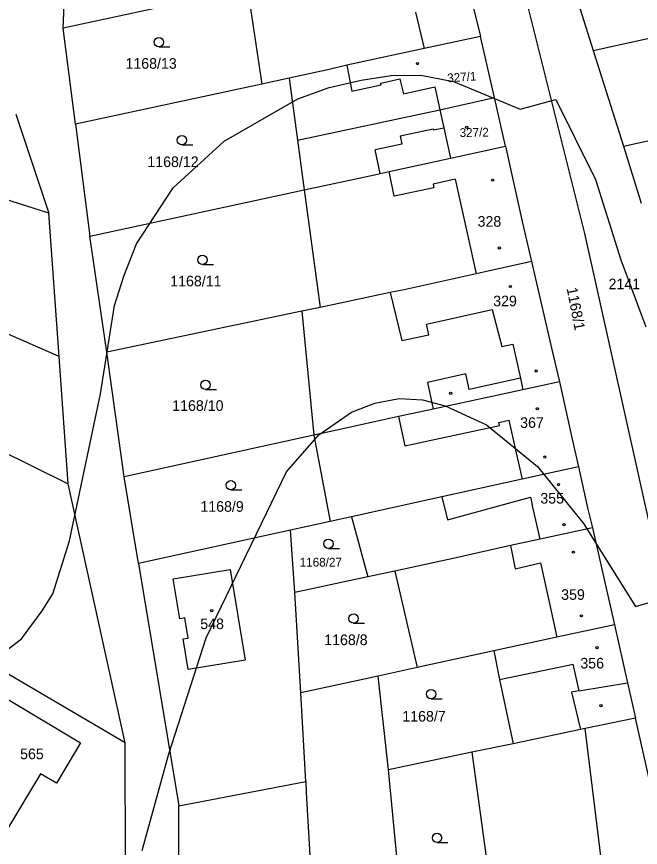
# Model space of a CAD drawing. Extents: x -555860 to -552701, y -1187050 to -1182291.
# Drawn here: x -554447.8 to -554347.9, y -1185165.9 to -1185032.7 of the extents above; entities that cross this region are included whole.
import ezdxf

# ---------------------------------------------------------------- set-up
doc = ezdxf.new("R2010")
doc.units = 0
for name, color, linetype in [('CYKLISTI_stav', 7, 'Continuous'), ('LEG_2b', 7, 'Continuous'), ('Level 25', 7, 'Continuous'), ('Level 40', 7, 'Continuous'), ('Level 41', 7, 'Continuous'), ('navrh_BV', 7, 'Continuous')]:
    doc.layers.add(name, color=color, linetype=linetype)

msp = doc.modelspace()

# ---------------------------------------------------------------- linework, layer by layer
at = {"layer": 'CYKLISTI_stav'}
for p, q in [((-554383.9, -1185032.04), (-554382.51, -1185037.87)), ((-554394.87, -1185040.55), (-554394.05, -1185044.7)), ((-554389.44, -1185043.41), (-554386.38, -1185042.73)), ((-554394.05, -1185044.7), (-554389.37, -1185043.7)), ((-554389.37, -1185043.7), (-554389.44, -1185043.41)), ((-554380.79, -1185044.02), (-554379.98, -1185047.67)), ((-554379.98, -1185047.67), (-554379.34, -1185050.55)), ((-554379.34, -1185050.55), (-554378.25, -1185055.44)), ((-554389.52, -1185057.88), (-554390.34, -1185054.12)), ((-554387.31, -1185061.52), (-554388.09, -1185057.57)), ((-554377.52, -1185058.78), (-554381.06, -1185059.6)), ((-554381.06, -1185059.6), (-554380.94, -1185060.21)), ((-554377.52, -1185058.78), (-554375.61, -1185067.46)), ((-554380.94, -1185060.21), (-554387.31, -1185061.52)), ((-554375.61, -1185067.46), (-554374.17, -1185073.96)), ((-554387.92, -1185076.99), (-554386.07, -1185084.68)), ((-554382.14, -1185082.03), (-554371.6, -1185079.69)), ((-554371.6, -1185079.69), (-554370.03, -1185085.62)), ((-554381.76, -1185083.74), (-554382.14, -1185082.03)), ((-554386.07, -1185084.68), (-554381.76, -1185083.74)), ((-554370.03, -1185085.62), (-554368.27, -1185085.23)), ((-554368.27, -1185085.23), (-554367.8, -1185087.38)), ((-554367.8, -1185087.38), (-554367.07, -1185090.7)), ((-554375.82, -1185090.02), (-554381.98, -1185091.37)), ((-554375.28, -1185092.49), (-554375.82, -1185090.02)), ((-554367.07, -1185090.7), (-554375.28, -1185092.49)), ((-554367.07, -1185090.7), (-554366.67, -1185092.56)), ((-554381.98, -1185091.37), (-554381.05, -1185095.68)), ((-554386.6, -1185096.84), (-554385.56, -1185101.53)), ((-554385.56, -1185101.53), (-554370.4, -1185098.3)), ((-554370.52, -1185097.78), (-554368.91, -1185097.42)), ((-554370.4, -1185098.3), (-554370.52, -1185097.78)), ((-554368.91, -1185097.42), (-554367.78, -1185102.45)), ((-554367.78, -1185102.45), (-554366.77, -1185106.91)), ((-554379.64, -1185109.74), (-554378.77, -1185113.43)), ((-554378.77, -1185113.43), (-554365.43, -1185109.75)), ((-554365.43, -1185109.75), (-554365.17, -1185110.92)), ((-554364.58, -1185113.48), (-554365.17, -1185110.92)), ((-554363.9, -1185116.5), (-554364.58, -1185113.48)), ((-554368.65, -1185117.53), (-554367.91, -1185121.28)), ((-554367.91, -1185121.28), (-554363.86, -1185120.27)), ((-554363.86, -1185120.27), (-554362.41, -1185126.8)), ((-554362.41, -1185126.8), (-554361.21, -1185132.22)), ((-554370.4, -1185138.99), (-554359.35, -1185136.69)), ((-554359.35, -1185136.69), (-554358.69, -1185136.55)), ((-554358.69, -1185136.55), (-554357.73, -1185140.82)), ((-554357.73, -1185140.82), (-554349.9, -1185139.52)), ((-554357.73, -1185140.82), (-554358.91, -1185141.02)), ((-554358.91, -1185141.02), (-554357.42, -1185147.01))]:
    msp.add_line(p, q, dxfattribs=at)
for points in [[(-554386.38, -1185042.73), (-554386.32, -1185042.97), (-554385.8, -1185045.14), (-554380.79, -1185044.02)], [(-554386.34, -1185051.87), (-554381.05, -1185050.73), (-554380.99, -1185050.91), (-554379.34, -1185050.55)], [(-554386.34, -1185051.87), (-554386.04, -1185053.21), (-554390.34, -1185054.12)], [(-554413.58, -1185121.37), (-554411.17, -1185135.9), (-554420.28, -1185137.41), (-554421.08, -1185132.48), (-554420.31, -1185132.35), (-554420.83, -1185129.13), (-554421.61, -1185129.27), (-554422.68, -1185122.87), (-554413.58, -1185121.37)], [(-554449.41, -1185142.05), (-554437.52, -1185149.16), (-554441.39, -1185155.62), (-554443.97, -1185154.09), (-554451.05, -1185165.87), (-554457.5, -1185161.99), (-554450.19, -1185149.78), (-554453.02, -1185148.07), (-554449.41, -1185142.05)]]:
    msp.add_lwpolyline(points, dxfattribs=at)
at = {"layer": 'Level 25'}
for p, q in [((-554424.99, -1185037.61), (-554423.24, -1185037.61)), ((-554421.29, -1185053.31), (-554419.54, -1185053.31)), ((-554418.01, -1185072.48), (-554416.26, -1185072.48)), ((-554417.51, -1185092.53), (-554415.76, -1185092.53)), ((-554413.46, -1185108.62), (-554411.71, -1185108.62)), ((-554397.82, -1185117.99), (-554396.07, -1185117.99)), ((-554393.8, -1185129.99), (-554392.05, -1185129.99)), ((-554381.38, -1185142.08), (-554379.63, -1185142.08)), ((-554380.43, -1185165.14), (-554378.68, -1185165.14))]:
    msp.add_line(p, q, dxfattribs=at)
for centre, radius in [((-554424.99, -1185036.86), 0.75), ((-554383.56, -1185040.27), 0.175), ((-554375.68, -1185050.5), 0.175), ((-554421.29, -1185052.56), 0.75), ((-554371.52, -1185058.96), 0.175), ((-554370.46, -1185069.82), 0.175), ((-554418.01, -1185071.73), 0.75), ((-554368.68, -1185076.01), 0.175), ((-554364.54, -1185089.55), 0.175), ((-554417.51, -1185091.78), 0.75), ((-554378.25, -1185093.13), 0.175), ((-554364.36, -1185095.6), 0.175), ((-554363.16, -1185103.34), 0.175), ((-554413.46, -1185107.87), 0.75), ((-554360.96, -1185107.75), 0.175), ((-554360.09, -1185114.19), 0.175), ((-554397.82, -1185117.24), 0.75), ((-554358.59, -1185118.58), 0.175), ((-554416.54, -1185127.95), 0.175), ((-554393.8, -1185129.24), 0.75), ((-554357.3, -1185128.79), 0.175), ((-554354.81, -1185133.9), 0.175), ((-554381.38, -1185141.33), 0.75), ((-554354.17, -1185143.18), 0.175), ((-554380.43, -1185164.39), 0.75)]:
    msp.add_circle(centre, radius, dxfattribs=at)
at = {"layer": 'Level 40'}
msp.add_lwpolyline([(-554451.61, -1185135.93), (-554446.99, -1185132.47), (-554443.69, -1185128.01), (-554441.96, -1185125.24), (-554439.33, -1185116.78), (-554434.34, -1185093.21), (-554432.12, -1185079.06), (-554430.59, -1185074.35), (-554428.57, -1185069.18), (-554422.69, -1185060.21), (-554414.51, -1185052.72), (-554402.72, -1185045.93), (-554397.73, -1185044.12), (-554392.6, -1185042.94), (-554387.75, -1185042.18), (-554383.03, -1185042.12), (-554377.77, -1185043.15), (-554367.1, -1185047.58), (-554361.37, -1185046.05), (-554355.03, -1185058.86), (-554351, -1185071.74), (-554346.97, -1185082.49)], dxfattribs=at)
at = {"layer": 'Level 41'}
msp.add_lwpolyline([(-554427.68, -1185166.42), (-554423.38, -1185150.89), (-554417.42, -1185132.31), (-554404.53, -1185105.69), (-554399.34, -1185099.8), (-554394.13, -1185096.12), (-554390.38, -1185094.73), (-554386.49, -1185093.93), (-554382.76, -1185094.18), (-554379.15, -1185095.15), (-554372.5, -1185098.2), (-554364.32, -1185104.85), (-554356.97, -1185114.01), (-554348.62, -1185127.3), (-554342.84, -1185125.62), (-554338.12, -1185129.47), (-554321.33, -1185153.11), (-554311.9, -1185164.89), (-554301.92, -1185175.99)], dxfattribs=at)
at = {"layer": 'navrh_BV'}
for p, q in [((-554374.46, -1184996.8), (-554356.82, -1185067.49)), ((-554440.32, -1185034.58), (-554439.7, -1185020.93)), ((-554360.22, -1185022.89), (-554355.4, -1185038.2)), ((-554410.82, -1185028.24), (-554440.32, -1185034.58)), ((-554410.82, -1185028.24), (-554408.48, -1185043.55)), ((-554374.9, -1185030.03), (-554373.49, -1185035.92)), ((-554355.4, -1185038.2), (-554321.11, -1185030.47)), ((-554438.35, -1185050), (-554440.32, -1185034.58)), ((-554373.49, -1185035.92), (-554382.51, -1185037.87)), ((-554371.24, -1185045.7), (-554373.49, -1185035.92)), ((-554382.51, -1185037.87), (-554394.87, -1185040.55)), ((-554355.4, -1185038.2), (-554350.57, -1185053.52)), ((-554397.73, -1185041.23), (-554404.13, -1185042.61)), ((-554394.87, -1185040.55), (-554397.73, -1185041.23)), ((-554404.13, -1185042.61), (-554408.48, -1185043.55)), ((-554404.13, -1185042.61), (-554402.78, -1185052.57)), ((-554408.48, -1185043.55), (-554438.35, -1185050)), ((-554442.61, -1185064.27), (-554500.36, -1185045.7)), ((-554379.98, -1185047.67), (-554371.24, -1185045.7)), ((-554369.45, -1185053.52), (-554371.24, -1185045.7)), ((-554402.78, -1185052.57), (-554379.98, -1185047.67)), ((-554447.89, -1185048.36), (-554442.61, -1185064.27)), ((-554438.35, -1185050), (-554436.06, -1185067.91)), ((-554350.57, -1185053.52), (-554341.97, -1185051.57)), ((-554402.78, -1185052.57), (-554401.7, -1185060.5)), ((-554378.25, -1185055.44), (-554369.45, -1185053.52)), ((-554369.45, -1185053.52), (-554366.78, -1185065.61)), ((-554350.57, -1185053.52), (-554347.7, -1185062.65)), ((-554388.09, -1185057.57), (-554378.25, -1185055.44)), ((-554401.7, -1185060.5), (-554390.47, -1185058.09)), ((-554390.47, -1185058.09), (-554389.52, -1185057.88)), ((-554389.52, -1185057.88), (-554388.09, -1185057.57)), ((-554440.97, -1185087.23), (-554503.52, -1185059.76)), ((-554436.06, -1185067.91), (-554401.7, -1185060.5)), ((-554401.7, -1185060.5), (-554399.14, -1185079.35)), ((-554440.97, -1185087.23), (-554442.61, -1185064.27)), ((-554366.78, -1185065.61), (-554365.32, -1185071.99)), ((-554520.07, -1185067.84), (-554439.52, -1185107.65)), ((-554433.33, -1185086.52), (-554436.06, -1185067.91)), ((-554356.82, -1185067.49), (-554346.06, -1185115.71)), ((-554365.32, -1185071.99), (-554374.17, -1185073.96)), ((-554365.32, -1185071.99), (-554362.02, -1185086.12)), ((-554374.17, -1185073.96), (-554385.67, -1185076.52)), ((-554387.92, -1185076.99), (-554399.14, -1185079.35)), ((-554385.67, -1185076.52), (-554387.92, -1185076.99)), ((-554402.07, -1185079.96), (-554433.33, -1185086.52)), ((-554399.14, -1185079.35), (-554402.07, -1185079.96)), ((-554402.07, -1185079.96), (-554400.17, -1185099.85)), ((-554430.56, -1185106.52), (-554433.33, -1185086.52)), ((-554362.02, -1185086.12), (-554360.82, -1185091.29)), ((-554439.52, -1185107.65), (-554440.97, -1185087.23)), ((-554360.82, -1185091.29), (-554366.67, -1185092.56)), ((-554360.82, -1185091.29), (-554358.76, -1185100.46)), ((-554366.67, -1185092.56), (-554381.05, -1185095.68)), ((-554381.05, -1185095.68), (-554383.31, -1185096.15)), ((-554386.6, -1185096.84), (-554390.43, -1185097.72)), ((-554383.31, -1185096.15), (-554386.6, -1185096.84)), ((-554390.43, -1185097.72), (-554396.46, -1185099.04)), ((-554400.17, -1185099.85), (-554430.56, -1185106.52)), ((-554396.46, -1185099.04), (-554400.17, -1185099.85)), ((-554400.17, -1185099.85), (-554397.54, -1185113.68)), ((-554358.76, -1185100.46), (-554357.76, -1185104.92)), ((-554357.76, -1185104.92), (-554366.77, -1185106.91)), ((-554357.76, -1185104.92), (-554356.3, -1185111.49)), ((-554428.26, -1185120.39), (-554430.56, -1185106.52)), ((-554430.41, -1185149.16), (-554439.52, -1185107.65)), ((-554366.77, -1185106.91), (-554379.64, -1185109.74)), ((-554379.64, -1185109.74), (-554387.6, -1185111.49)), ((-554387.6, -1185111.49), (-554394.12, -1185112.93)), ((-554356.3, -1185111.49), (-554355.52, -1185114.68)), ((-554394.12, -1185112.93), (-554397.54, -1185113.68)), ((-554394.12, -1185112.93), (-554391.5, -1185122.53)), ((-554397.54, -1185113.68), (-554403.89, -1185115.08)), ((-554403.89, -1185115.08), (-554428.26, -1185120.39)), ((-554403.23, -1185125.05), (-554403.89, -1185115.08)), ((-554355.52, -1185114.68), (-554363.9, -1185116.5)), ((-554355.52, -1185114.68), (-554353.25, -1185124.84)), ((-554363.9, -1185116.5), (-554368.65, -1185117.53)), ((-554368.65, -1185117.53), (-554377.38, -1185119.47)), ((-554377.38, -1185119.47), (-554387.2, -1185121.61)), ((-554428.26, -1185120.39), (-554421.8, -1185159.23)), ((-554391.5, -1185122.53), (-554403.23, -1185125.05)), ((-554387.2, -1185121.61), (-554391.5, -1185122.53)), ((-554387.2, -1185121.61), (-554383.62, -1185137.08)), ((-554402.27, -1185141.15), (-554403.23, -1185125.05)), ((-554353.25, -1185124.84), (-554352.02, -1185130.22)), ((-554352.02, -1185130.22), (-554361.21, -1185132.22)), ((-554352.02, -1185130.22), (-554349.9, -1185139.52)), ((-554430.41, -1185149.16), (-554461.44, -1185130.9)), ((-554361.21, -1185132.22), (-554371.35, -1185134.39)), ((-554371.35, -1185134.39), (-554383.62, -1185137.08)), ((-554371.35, -1185134.39), (-554370.4, -1185138.99)), ((-554383.62, -1185137.08), (-554389.88, -1185138.45)), ((-554389.88, -1185138.45), (-554402.27, -1185141.15)), ((-554388.22, -1185153.45), (-554389.88, -1185138.45)), ((-554370.4, -1185138.99), (-554368.25, -1185149.31)), ((-554349.9, -1185139.52), (-554348.61, -1185145.17)), ((-554401.46, -1185155.32), (-554402.27, -1185141.15)), ((-554348.61, -1185145.17), (-554356.68, -1185146.86)), ((-554333.2, -1185214.65), (-554348.61, -1185145.17)), ((-554357.42, -1185147.01), (-554368.25, -1185149.31)), ((-554356.68, -1185146.86), (-554357.42, -1185147.01)), ((-554348.59, -1185212.81), (-554356.68, -1185146.86)), ((-554430.3, -1185175.48), (-554430.41, -1185149.16)), ((-554368.25, -1185149.31), (-554374.87, -1185150.66)), ((-554374.87, -1185150.66), (-554388.22, -1185153.45)), ((-554374.87, -1185150.66), (-554367.13, -1185207.01)), ((-554383.91, -1185197.56), (-554388.22, -1185153.45)), ((-554421.8, -1185159.23), (-554401.46, -1185155.32)), ((-554401.46, -1185155.32), (-554401.41, -1185157.11)), ((-554401.41, -1185157.11), (-554399.8, -1185184.48)), ((-554421.81, -1185172.56), (-554421.8, -1185159.23))]:
    msp.add_line(p, q, dxfattribs=at)

# ---------------------------------------------------------------- texts
at = {"layer": 'LEG_2b'}
for s, height, p in [('1168/13', 1.7, (-554430.34, -1185041.1)), ('1168/12', 1.7, (-554426.84, -1185056.86)), ('328', 1.7, (-554373.93, -1185066.42)), ('1168/11', 1.7, (-554423.17, -1185075.98)), ('2141', 1.7, (-554352.95, -1185076.45)), ('329', 1.7, (-554371.43, -1185079.17)), ('1168/10', 1.7, (-554422.85, -1185095.94)), ('367', 1.7, (-554367.11, -1185098.67)), ('355', 1.7, (-554363.88, -1185110.8)), ('1168/9', 1.7, (-554418.34, -1185112.11)), ('1168/27', 1.4, (-554402.43, -1185120.89)), ('359', 1.7, (-554360.54, -1185126.23)), ('548', 1.7, (-554418.36, -1185130.92)), ('1168/8', 1.7, (-554398.5, -1185133.48)), ('356', 1.7, (-554357.47, -1185137.23)), ('1168/7', 1.7, (-554385.99, -1185145.74)), ('565', 1.7, (-554447.22, -1185151.77))]:
    msp.add_text(s, height=height, dxfattribs=at).set_placement(p)
for s, height, rotation, p in [('327/1', 1.394, 4, (-554378.74, -1185043.29)), ('327/2', 1.394, 1, (-554376.79, -1185052.04)), ('1168/1', 1.7, 281, (-554359.67, -1185076.31))]:
    msp.add_text(s, height=height, rotation=rotation, dxfattribs=at).set_placement(p)

doc.saveas('drawing.dxf')
